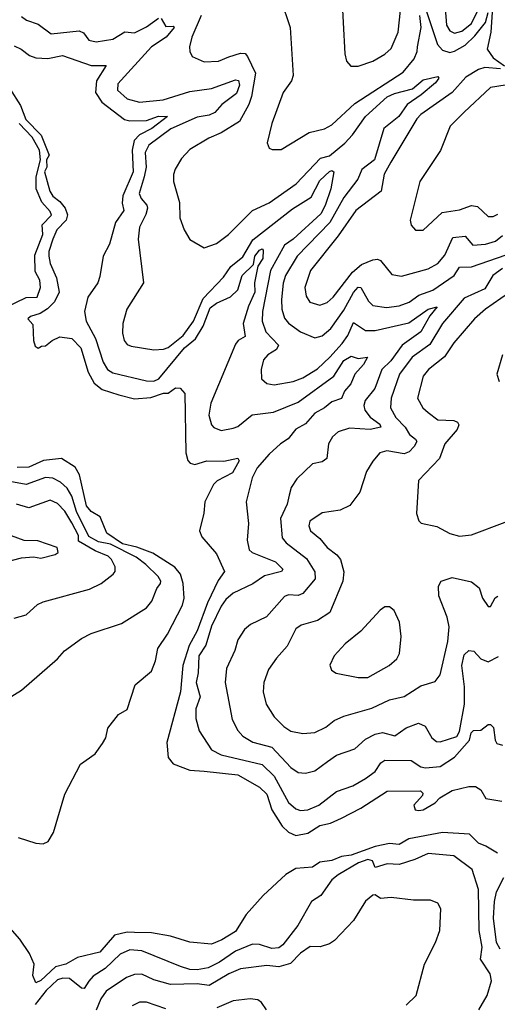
# Model space of a CAD drawing. Extents: x 1245515 to 1420776, y 606314 to 671314.
# Tile 291 of 385: x 1382928 to 1384913, y 635468 to 639557. Entities that reach past the tile are written whole.
import ezdxf

# ---------------------------------------------------------------- set-up
doc = ezdxf.new("R2010")
doc.units = 0

msp = doc.modelspace()

# ---------------------------------------------------------------- linework, layer by layer
at = {"layer": '0CON10XD'}
for points in [[(1384695.6, 639605), (1384701.5, 639535), (1384715, 639510.4), (1384735, 639501), (1384765, 639509.6), (1384805, 639540.9), (1384894.9, 639725.1)], [(1384011.4, 639645), (1384051.9, 639525), (1384064.6, 639325.4), (1384057, 639303), (1384022.5, 639255), (1383975.7, 639125.7), (1383955.8, 639045.8), (1383965, 639023.8), (1383977.5, 639017.5), (1384015, 639018.1), (1384131.2, 639088.8), (1384195, 639103.9), (1384225, 639120.7), (1384321.3, 639208.7), (1384521.1, 639338.9), (1384566.7, 639395), (1384580, 639425), (1384581.7, 639445), (1384595.8, 639525), (1384590.5, 639575)], [(1384265, 639677.5), (1384278.9, 639415), (1384285.8, 639385), (1384304.4, 639364.4), (1384335, 639363.5), (1384395, 639384.5), (1384445, 639414.5), (1384471.8, 639438.2), (1384500.6, 639505), (1384510.5, 639595)], [(1384615, 639604.2), (1384664, 639454), (1384685, 639430), (1384715, 639421.6), (1384735, 639426.2), (1384778.9, 639451.1), (1384819.9, 639490.1), (1384864.1, 639545), (1384875, 639587.5)], [(1382935, 639570.5), (1382955.8, 639555.7), (1383005, 639538), (1383057.8, 639497.8), (1383175, 639510.3), (1383192.9, 639502.9), (1383215, 639471.5), (1383245, 639465.8), (1383315, 639476.4), (1383365, 639506.6), (1383405, 639503.2), (1383455, 639527.8), (1383505, 639563.8)], [(1383681.7, 639575), (1383642.5, 639485), (1383633.6, 639445), (1383634.5, 639424.5), (1383644.5, 639404.5), (1383695, 639381.5), (1383753.3, 639385), (1383797.4, 639402.6), (1383845, 639418.8), (1383865, 639416.4), (1383874.5, 639405), (1383908.4, 639335), (1383891.5, 639238.5), (1383879.7, 639205), (1383840.7, 639135), (1383765, 639087.4), (1383713.1, 639065), (1383635, 639018.1), (1383599.7, 638980.3), (1383573.4, 638936.6), (1383566.3, 638913.7), (1383567.1, 638885), (1383591.7, 638798.3), (1383593.6, 638733.6), (1383610.8, 638685), (1383634.4, 638644.4), (1383695, 638609.2), (1383745, 638627.5), (1383795, 638665.7), (1383894.8, 638765.2), (1383965, 638796), (1384076.1, 638875), (1384178.3, 638981.7), (1384215, 638992), (1384279.4, 639045), (1384311.3, 639078.7), (1384365.1, 639154.9), (1384455, 639236.5), (1384485, 639250.9), (1384560.6, 639269.4), (1384605, 639306.8), (1384665, 639321.2), (1384670, 639315), (1384655.5, 639295), (1384595.9, 639245), (1384538, 639205), (1384502.9, 639155), (1384441.7, 639105), (1384402.6, 638975), (1384350.3, 638935), (1384333.5, 638895), (1384275, 638818.4), (1384216.2, 638715), (1384080.5, 638575), (1384032.6, 638495), (1384022.6, 638462.6), (1384015.6, 638395.6), (1384016.7, 638355), (1384027.9, 638317.9), (1384045, 638296.7), (1384095, 638260.7), (1384155, 638235.4), (1384185, 638244.6), (1384221.1, 638275), (1384275, 638351.4), (1384315, 638424.7), (1384335, 638445.8), (1384345, 638444.5), (1384377.9, 638387.9), (1384395, 638370.7), (1384452.4, 638362.4), (1384505, 638369.3), (1384546, 638384), (1384586.9, 638413.1), (1384645, 638434), (1384733.5, 638495), (1384755, 638529.1), (1384805, 638530.2), (1384949, 638581)], [(1384892, 639588), (1384885.5, 639505), (1384871, 639435), (1384895, 639398.8), (1384942.9, 639365)], [(1383515, 639561.5), (1383535, 639528.9), (1383565, 639530.8), (1383569.4, 639525), (1383535.9, 639485), (1383475.7, 639444.3), (1383335, 639290.8), (1383334.6, 639265), (1383375, 639228.9), (1383425, 639215.3), (1383523.8, 639225), (1383635, 639259), (1383725, 639271.4), (1383825, 639307.8), (1383836.7, 639305), (1383841.7, 639285), (1383828.7, 639251.3), (1383768.1, 639205), (1383738.5, 639171.5), (1383715, 639161), (1383665, 639152.9), (1383556.2, 639103.8), (1383465, 639036.4), (1383449.5, 639005), (1383453, 638945), (1383445.1, 638904.9), (1383424.3, 638835), (1383432, 638815), (1383456.7, 638786.7), (1383458.7, 638775), (1383452.1, 638747.9), (1383425.4, 638695), (1383420, 638645), (1383442.5, 638465), (1383372.7, 638355), (1383356.5, 638295), (1383355.6, 638255), (1383361.9, 638225), (1383375, 638208.6), (1383391.2, 638201.2), (1383485, 638186.2), (1383525, 638188.8), (1383545, 638196.2), (1383606.7, 638245), (1383650.6, 638305), (1383690.3, 638399.7), (1383775, 638488.1), (1383805, 638531.7), (1383855, 638571.7), (1383897.1, 638642.9), (1384061.3, 638771.3), (1384139.4, 638820.6), (1384175, 638890), (1384215, 638926.6), (1384225, 638930.5), (1384232.9, 638925), (1384220.8, 638855), (1384197.8, 638785), (1384179.5, 638750.5), (1384065, 638645.5), (1384028.7, 638621.3), (1383970.2, 638515), (1383936.3, 638345), (1383935.2, 638305), (1383950.6, 638260.6), (1384003.9, 638205), (1383995, 638187.3), (1383959.4, 638165), (1383940.5, 638145), (1383931.5, 638105), (1383932.9, 638065), (1383955, 638045.7), (1383985, 638040.9), (1384063.8, 638055), (1384105, 638069.5), (1384165, 638107.7), (1384217.2, 638155), (1384267.5, 638212.5), (1384291, 638245), (1384315, 638300), (1384365, 638266.8), (1384405, 638265.7), (1384545, 638298.4), (1384625, 638354.7), (1384662.5, 638365), (1384632.6, 638327.4), (1384595, 638261.3), (1384517.3, 638205), (1384469.8, 638140.2), (1384433, 638105), (1384404.4, 638025), (1384364.2, 637975), (1384357.6, 637955), (1384361.6, 637935), (1384385, 637906.1), (1384425, 637878), (1384428.9, 637865), (1384385, 637855.6), (1384298.8, 637861.2), (1384251.4, 637845), (1384227.1, 637825), (1384210.5, 637795), (1384203.8, 637735), (1384185, 637721.5), (1384145, 637712.9), (1384079.1, 637650.9), (1384055.4, 637614.6), (1384047.6, 637582.4), (1384039.7, 637545), (1384011.3, 637485), (1384018.9, 637405), (1384034.8, 637384.8), (1384119.2, 637319.2), (1384154.2, 637264.2), (1384155.7, 637235), (1384105, 637174.7), (1384085, 637166.2), (1384045, 637168.7), (1384027.8, 637162.2), (1383952.9, 637077.1), (1383887.5, 637045), (1383861.9, 637025), (1383835, 636981.2), (1383822.1, 636937.9), (1383787.3, 636862.7), (1383782.3, 636805), (1383810.9, 636650.9), (1383833.8, 636605), (1383855, 636581.1), (1383896.1, 636556.1), (1383975, 636535.2), (1384055, 636451.5), (1384085, 636431.2), (1384115, 636428.5), (1384155, 636438.2), (1384207, 636477), (1384245, 636502), (1384320.4, 636529.6), (1384365, 636569.6), (1384405, 636590.4), (1384435, 636596.6), (1384486.4, 636583.6), (1384534.4, 636615.6), (1384585, 636635.4), (1384613.6, 636623.6), (1384640.9, 636575), (1384659.8, 636559.8), (1384675, 636558.2), (1384745, 636579.5), (1384755, 636600.8), (1384776.5, 636715), (1384776.2, 636786.2), (1384765.3, 636875), (1384775, 636918.8), (1384795, 636936.7), (1384815, 636934.3), (1384845, 636902.5), (1384875, 636890.6), (1384917.4, 636912.6)], [(1382905, 639448.6), (1382934.4, 639435), (1382968.6, 639408.6), (1382995, 639398.4), (1383045, 639396.3), (1383105, 639408.1), (1383225, 639366.7), (1383286.7, 639366.7), (1383247.3, 639302.7), (1383242.7, 639255), (1383268.7, 639215), (1383362.6, 639142.6), (1383385, 639137.6), (1383455, 639138.7), (1383505, 639156.5), (1383542, 639155), (1383476.7, 639105), (1383425, 639079.4), (1383402.8, 639055), (1383395.4, 639015), (1383398.8, 638925), (1383356.4, 638825), (1383353.9, 638795), (1383360.7, 638765), (1383326.2, 638715), (1383300.4, 638625), (1383274, 638575), (1383261.2, 638491.2), (1383252.5, 638465), (1383210.4, 638405), (1383196.4, 638345), (1383204, 638305), (1383242.6, 638232.6), (1383275, 638134.6), (1383292.6, 638105), (1383315, 638090.8), (1383455, 638057.3), (1383485, 638056.4), (1383506, 638065), (1383612.9, 638195), (1383658.1, 638231.9), (1383690.3, 638285), (1383719.4, 638360.6), (1383745, 638380.4), (1383804.2, 638405.8), (1383834.7, 638435), (1383852.5, 638495), (1383899.4, 638540.6), (1383905, 638575.3), (1383925, 638600.3), (1383935, 638606), (1383939.6, 638599.6), (1383937.7, 638565), (1383917, 638533), (1383903.2, 638465), (1383905.1, 638424.9), (1383878.1, 638368.1), (1383856.3, 638295), (1383865, 638242), (1383835.2, 638224.8), (1383825, 638210), (1383721.8, 637965), (1383713.1, 637915), (1383724.4, 637875), (1383735, 637862.9), (1383765, 637850.6), (1383815, 637860.3), (1383835, 637867.9), (1383894.1, 637915.9), (1383982.2, 637927.8), (1384085, 637968.6), (1384232.8, 638077.2), (1384275, 638141.2), (1384305, 638159.7), (1384335, 638150.3), (1384373.3, 638155), (1384356.2, 638125), (1384320, 638085), (1384303.8, 638045), (1384278.2, 638015), (1384265.6, 637984.4), (1384225, 637969.5), (1384195, 637944.7), (1384155, 637923.2), (1384115, 637879.4), (1384075, 637856.4), (1384044.2, 637815.8), (1384011.1, 637795), (1383965, 637752.3), (1383915, 637695.4), (1383893.9, 637655), (1383868.9, 637555), (1383878.5, 637465), (1383873.1, 637395), (1383881.1, 637355), (1383893.7, 637343.7), (1383990.5, 637305), (1384021.4, 637275), (1384016.2, 637265), (1383945, 637248), (1383896.1, 637213.9), (1383815.5, 637175), (1383785, 637148.9), (1383765, 637121.2), (1383725, 637038.2), (1383700.8, 636959.2), (1383672.4, 636915), (1383669.8, 636845), (1383660.7, 636805), (1383677.6, 636745), (1383659.5, 636695), (1383659.4, 636655), (1383674.2, 636604.2), (1383724.8, 636524.8), (1383765, 636503.6), (1383935, 636463.4), (1383985.1, 636415.1), (1384045.6, 636305.6), (1384075, 636279.2), (1384095, 636272.2), (1384125, 636275.9), (1384171.4, 636295), (1384245, 636351.1), (1384312.5, 636375), (1384365, 636406), (1384405, 636434.7), (1384429.2, 636470.8), (1384445, 636481.6), (1384555, 636480), (1384594.8, 636454.8), (1384615, 636449.5), (1384675, 636455.9), (1384735.3, 636494.7), (1384797.2, 636565), (1384804.8, 636595), (1384813.8, 636605), (1384845, 636607.1), (1384875, 636630.4), (1384885, 636630), (1384897.4, 636617.4), (1384903.3, 636565), (1384911.2, 636551.2), (1384935, 636544.4)], [(1384926.4, 639353.6), (1384861.3, 639358.6), (1384835, 639350.8), (1384781.6, 639318.4), (1384725, 639254.8), (1384595, 639164), (1384577.8, 639145), (1384470, 638965), (1384443.1, 638915), (1384430.4, 638845), (1384325.2, 638764.8), (1384250.9, 638659.1), (1384135.9, 638515), (1384113.4, 638445), (1384118.9, 638408.9), (1384134.2, 638384.2), (1384175, 638372), (1384205, 638382), (1384230, 638405), (1384310.9, 638509.1), (1384349, 638541), (1384395, 638559.5), (1384415, 638562.3), (1384426.9, 638556.9), (1384475, 638499.1), (1384515, 638492.3), (1384625, 638522.4), (1384665, 638545.3), (1384695, 638578.8), (1384727.3, 638652.7), (1384778.7, 638658.7), (1384810.5, 638620.5), (1384864.3, 638624.3), (1384905, 638637.3), (1384935, 638660.8)], [(1385015, 639296.5), (1384885, 639275.4), (1384775, 639173.8), (1384716.4, 639115), (1384676.5, 639013.5), (1384590.6, 638885), (1384550.8, 638725), (1384554.3, 638704.3), (1384573.3, 638683.3), (1384605, 638682.9), (1384684.1, 638755.9), (1384755, 638766.9), (1384805, 638785.7), (1384830.8, 638780.8), (1384875, 638740), (1384895, 638739.6), (1384915, 638749.2)], [(1382885, 639273.1), (1382931.2, 639201.2), (1382952.8, 639142.8), (1383017.4, 639077.4), (1383050.6, 638995), (1383038.7, 638975), (1383041.1, 638945), (1383031.1, 638925), (1383052.9, 638845), (1383065, 638824.6), (1383095, 638801.8), (1383116.5, 638775), (1383126.2, 638746.2), (1383121.5, 638725), (1383082.4, 638685), (1383065.3, 638645), (1383048.9, 638595), (1383048.2, 638575), (1383055, 638544), (1383080.6, 638485), (1383091.2, 638425), (1383072.9, 638385), (1383043.6, 638356.4), (1383012.9, 638337.1), (1382972, 638325), (1382961.2, 638315), (1382981.7, 638291.7), (1382984.5, 638225), (1382991.7, 638201.7), (1383005, 638192.5), (1383018.3, 638201.7), (1383035, 638202.5), (1383063.3, 638225), (1383095, 638239.4), (1383145, 638232.5), (1383181.1, 638195), (1383212.7, 638092.7), (1383237.6, 638047.6), (1383270.9, 638020.9), (1383339.5, 637999.5), (1383405, 637982.2), (1383472.3, 637987.7), (1383525, 638005.8), (1383545, 638006.2), (1383575, 638028), (1383595, 638027.5), (1383614.2, 638004.2), (1383617.8, 637757.8), (1383626.9, 637726.9), (1383635.9, 637715.9), (1383655, 637710), (1383705, 637725.3), (1383776.1, 637723.9), (1383835, 637736.7), (1383840, 637725), (1383811.5, 637675), (1383748.3, 637641.7), (1383733.1, 637626.9), (1383697.5, 637555), (1383692.9, 637507.1), (1383674.4, 637435), (1383685, 637408.8), (1383745, 637338.9), (1383778.9, 637265), (1383752.4, 637227.6), (1383707.7, 637135), (1383665, 637018.8), (1383631.7, 636958.3), (1383605.6, 636875), (1383596.2, 636765), (1383538.9, 636555), (1383545, 636493.3), (1383566.2, 636466.2), (1383635, 636439.7), (1383693.7, 636436.3), (1383835, 636421.2), (1383925, 636370.3), (1383955, 636340), (1383976, 636275), (1384018.3, 636208.3), (1384045, 636183), (1384075, 636169.3), (1384125, 636178.9), (1384175, 636210.5), (1384219.2, 636220.8), (1384265, 636241.1), (1384345, 636282.5), (1384455, 636353.3), (1384594.2, 636354.2), (1384603.3, 636345), (1384601.2, 636335), (1384566.2, 636295), (1384571.8, 636275), (1384585, 636272.6), (1384605, 636276.1), (1384655, 636304.4), (1384673.8, 636325), (1384725, 636355.5), (1384795, 636372.3), (1384822.6, 636372.6), (1384845, 636358.9), (1384865, 636322), (1384931.5, 636311.5)], [(1382868.8, 638361.2), (1382955, 638402.9), (1383000, 638405), (1383014.6, 638445.4), (1383011.4, 638475), (1382991.4, 638511.4), (1382991, 638579), (1383023.8, 638665), (1383020.4, 638705), (1383060, 638745), (1383055, 638760.5), (1383019.5, 638799.5), (1382996, 638855), (1382995.9, 638905), (1383014, 638975), (1383009.4, 639015), (1382979.6, 639069.6), (1382925, 639125.5)], [(1384935, 638523.8), (1384894.4, 638494.4), (1384860.3, 638439.7), (1384775, 638401.3), (1384684.8, 638295), (1384632, 638208), (1384558.3, 638155), (1384506.7, 638085), (1384471.7, 637985), (1384469.1, 637945), (1384491.6, 637905), (1384529.7, 637865), (1384548, 637835), (1384572.7, 637815), (1384578.2, 637805), (1384567.3, 637785), (1384546.9, 637763.1), (1384525.2, 637754.8), (1384454.1, 637765.9), (1384425, 637758.9), (1384395, 637724.2), (1384369.4, 637680.6), (1384340.8, 637595), (1384299.9, 637540.1), (1384259.4, 637520.6), (1384185, 637508.8), (1384133.2, 637475), (1384129.6, 637455), (1384136.5, 637435), (1384175, 637402.5), (1384205.2, 637365.2), (1384245.6, 637335), (1384260.4, 637315), (1384274.7, 637264.7), (1384270.7, 637225), (1384216.4, 637095), (1384165, 637062.5), (1384097.5, 637042.5), (1384075, 637027.5), (1384039.2, 636955), (1383994.4, 636905.6), (1383961.8, 636858.2), (1383941.8, 636805), (1383940.3, 636765), (1383952.3, 636715), (1383985, 636661.5), (1384025, 636622.1), (1384055, 636602.1), (1384105, 636592.9), (1384155, 636597.1), (1384200.5, 636619.5), (1384235, 636646.7), (1384275.3, 636664.7), (1384391.9, 636698.1), (1384465, 636733.1), (1384525, 636746.8), (1384595, 636790.8), (1384655, 636809.2), (1384675, 636836.2), (1384706.7, 636975), (1384712.2, 637035), (1384705, 637075.7), (1384669.7, 637165), (1384668.7, 637205), (1384679.4, 637225), (1384725, 637240.8), (1384805, 637222.9), (1384837.7, 637197.7), (1384851.1, 637155), (1384875, 637119.4), (1384885, 637120.6), (1384904.2, 637155.8), (1384915, 637162.5)], [(1384959.2, 638420.8), (1384863.3, 638355), (1384817.7, 638315), (1384732.5, 638215), (1384693.7, 638156.3), (1384627.1, 638105), (1384605, 638076.9), (1384580.9, 637985), (1384603.9, 637945), (1384625, 637926.1), (1384665.7, 637895.7), (1384732.2, 637892.2), (1384747.5, 637885), (1384752.5, 637875), (1384746.1, 637855), (1384694, 637795), (1384672.1, 637735), (1384585, 637643.3), (1384576.4, 637506.4), (1384586.4, 637476.4), (1384596.4, 637466.4), (1384661.7, 637451.7), (1384715, 637423.8), (1384755, 637412.5), (1384805, 637418.1), (1384945, 637470)], [(1384934.4, 638165), (1384910.8, 638085), (1384920.8, 638055)], [(1382920.9, 636160.9), (1382995, 636136.7), (1383025, 636134.4), (1383046.1, 636143.9), (1383068.5, 636181.5), (1383115, 636341.2), (1383180, 636465), (1383241.2, 636508.8), (1383271.7, 636551.7), (1383285.8, 636575), (1383294, 636615), (1383338.8, 636671.2), (1383375, 636692.5), (1383407.5, 636795), (1383475, 636852), (1383492.7, 636895), (1383502.2, 636945), (1383541.7, 637005), (1383603.8, 637125), (1383611.5, 637155), (1383607.3, 637215), (1383596, 637255), (1383573.1, 637283.1), (1383481.4, 637341.4), (1383415, 637366.4), (1383355, 637380.5), (1383289.7, 637425), (1383261.9, 637491.9), (1383225, 637514), (1383205, 637537.5), (1383176.4, 637666.4), (1383158.1, 637698.1), (1383101.2, 637735), (1383026.8, 637726.8), (1382965, 637698.2), (1382917, 637697)], [(1382755, 636662.5), (1382935, 636772), (1383085, 636902.9), (1383113.6, 636936.4), (1383185, 636986.9), (1383225, 637008.6), (1383350.4, 637049.6), (1383454.3, 637115), (1383477.1, 637142.9), (1383497.1, 637195), (1383513.4, 637215), (1383514.7, 637225), (1383502.8, 637245), (1383452, 637295), (1383411.1, 637325), (1383305, 637378.4), (1383255, 637388.3), (1383215, 637410.7), (1383163.6, 637515), (1383145, 637577.7), (1383125, 637611.6), (1383097, 637637), (1383065, 637653.3), (1383035, 637655.5), (1382955, 637626.5), (1382795, 637655.9)], [(1382905, 637071.9), (1382955, 637085.6), (1383002.1, 637127.9), (1383025, 637139.1), (1383217.5, 637192.5), (1383265.8, 637215), (1383315.7, 637255), (1383324.5, 637265.5), (1383324.5, 637285), (1383309.6, 637315), (1383295, 637329.4), (1383241.2, 637351.2), (1383171.8, 637391.8), (1383171.5, 637415), (1383145, 637467.3), (1383115, 637516.6), (1383085, 637548.2), (1383055, 637562), (1382965, 637530), (1382915, 637545.2)], [(1382855, 637301.1), (1382935, 637321.9), (1382985, 637325.8), (1383015, 637320.8), (1383075, 637336), (1383086.9, 637345), (1383083.3, 637365), (1383003, 637393), (1382946.2, 637393.8), (1382894.2, 637414.2)], [(1384375, 636824.6), (1384463.1, 636875), (1384495, 636902.9), (1384506.5, 636925), (1384513.5, 636995), (1384506.5, 637055), (1384483.6, 637103.6), (1384465, 637119.2), (1384445, 637118.8), (1384425.5, 637104.5), (1384345, 637018.1), (1384280.6, 636965), (1384234.6, 636915.4), (1384216.4, 636876.4), (1384223.8, 636855), (1384243.6, 636843.6), (1384335, 636825.4), (1384375, 636824.6)], [(1384913.5, 636095), (1384864.8, 636124.8), (1384835, 636137.6), (1384796.7, 636175), (1384685, 636181.5), (1384545.1, 636154.9), (1384505, 636131.3), (1384465, 636135.9), (1384405, 636122.9), (1384305, 636087.6), (1384265, 636082), (1384225, 636065.2), (1384175, 636058.1), (1384145, 636037.3), (1384075, 636031.5), (1384033.2, 636006.8), (1383940.1, 635919.9), (1383868.6, 635841.4), (1383825, 635769.7), (1383768.5, 635735), (1383725, 635717.7), (1383635, 635726.5), (1383555, 635750.5), (1383475, 635764.8), (1383405, 635766.3), (1383375, 635768), (1383321.2, 635755), (1383260.8, 635685), (1383167.5, 635662.5), (1383120, 635635), (1383077, 635623), (1383015, 635567.1), (1382995, 635556.9), (1382982.2, 635587.8), (1382987.5, 635635), (1382969, 635679), (1382928, 635738), (1382835, 635842)], [(1384835.6, 635445), (1384870.6, 635505), (1384889.1, 635565), (1384883.8, 635595), (1384843.6, 635655), (1384850.3, 635705), (1384837.7, 635775), (1384835.2, 635945), (1384807.9, 636027.9), (1384732.5, 636085), (1384625.2, 636094.8), (1384570.6, 636069.4), (1384505, 636047.9), (1384455, 636052), (1384405.8, 636035.8), (1384393.5, 636063.5), (1384375, 636069.8), (1384335.4, 636055), (1384251.9, 636005), (1384225, 635984.3), (1384179.7, 635920.3), (1384140.4, 635895), (1384083.1, 635795), (1384021.4, 635715), (1384005, 635702.1), (1383975, 635699.4), (1383925, 635716.7), (1383895, 635718.3), (1383825, 635688.6), (1383757.7, 635642.3), (1383711, 635619), (1383665, 635611.3), (1383635, 635613.1), (1383595.6, 635625), (1383435, 635689.5), (1383385, 635694), (1383345, 635676.1), (1383282.7, 635617.3), (1383232.6, 635585), (1383215.7, 635564.3), (1383195, 635533.2), (1383185, 635534.7), (1383135, 635574.5), (1383106.9, 635576.9), (1383085, 635569.7), (1383037, 635525), (1382992.2, 635467.8)], [(1384925, 635696.6), (1384909.1, 635725), (1384896.8, 635825), (1384900.5, 635895), (1384909.2, 635935), (1384940.5, 635995)], [(1384534.3, 635465), (1384575.3, 635504.7), (1384610, 635635), (1384655.6, 635724.4), (1384674.2, 635775), (1384678.6, 635865), (1384665, 635887.5), (1384635, 635900.6), (1384565, 635900), (1384472.1, 635912.1), (1384427.6, 635907.6), (1384405, 635922.5), (1384395, 635920.6), (1384365, 635896.5), (1384314.7, 635815.3), (1384236.4, 635733.6), (1384215, 635718.9), (1384176.2, 635706.2), (1384135, 635708.5), (1384095, 635680.3), (1384052.7, 635637.3), (1384005, 635624.2), (1383955, 635629.3), (1383845, 635615.8), (1383796.4, 635595), (1383715, 635546), (1383665, 635552.5), (1383555, 635549.7), (1383485, 635569.8), (1383435, 635592.9), (1383405, 635591.9), (1383371, 635579), (1383286.9, 635523.1), (1383265, 635490), (1383245.8, 635444.2)], [(1383535, 635449.5), (1383455, 635476.4), (1383425, 635476.5), (1383395, 635461.1)], [(1383953.3, 635445), (1383932.9, 635475), (1383917, 635487), (1383885, 635490), (1383815, 635482.1), (1383747.4, 635452.6)]]:
    msp.add_lwpolyline(points, dxfattribs=at)

doc.saveas('drawing.dxf')
